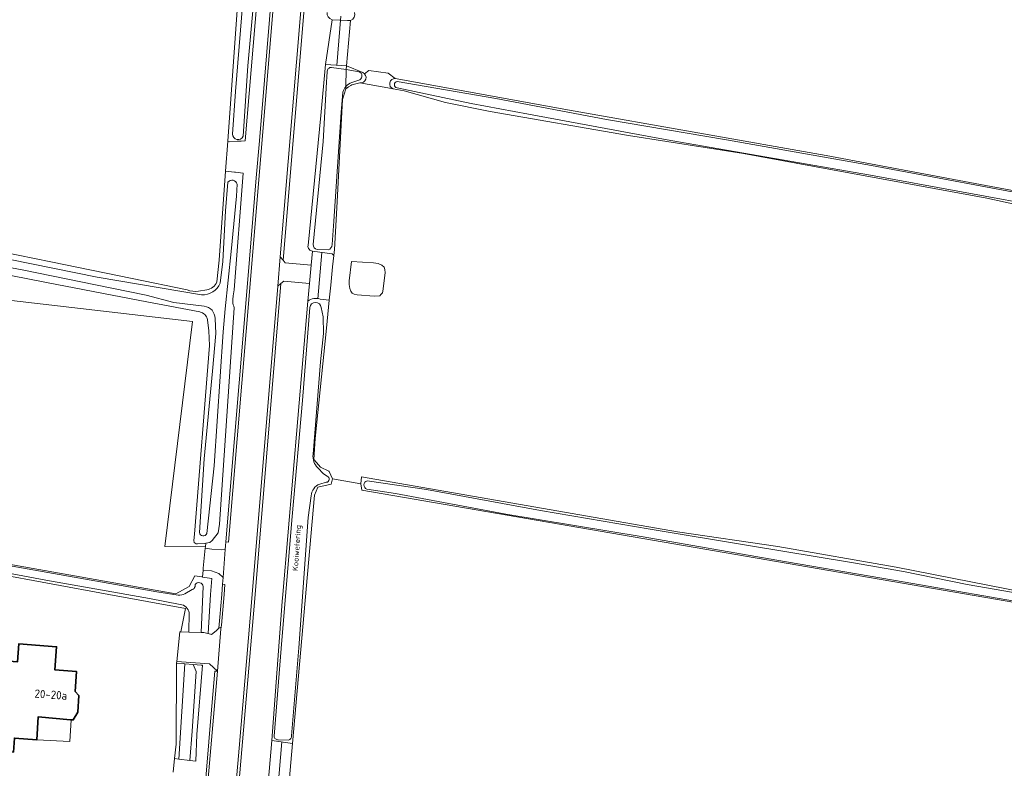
# Model space of a CAD drawing. Header units: metres. Extents: x 149984 to 156489, y 469398 to 478068.
# Tile 697 of 854: x 155307 to 155467, y 471972 to 472093. Entities that reach past the tile are written whole.
import ezdxf
from ezdxf.enums import TextEntityAlignment as Align

# ---------------------------------------------------------------- set-up
doc = ezdxf.new("R2010")
doc.units = ezdxf.units.M
doc.header["$LTSCALE"] = 0.75
for name, color, linetype, lineweight in [('B-WE-GR-GRAS-GV', 252, 'Continuous', 13), ('B-WE-KW-KUNSTWERK_DUIKER-G', 6, 'Continuous', 18), ('B-WE-OG-BEBOUWING-GV', 6, 'Continuous', 35), ('B-WE-OG-BEBOUWING-T18', 1, 'Continuous', 18), ('B-WE-OG-BEBOUWING_LUIFEL-GV', 6, 'Continuous', 18), ('B-WE-OG-TERREIN_ERF-GV', 252, 'Continuous', 18), ('B-WE-OG-TERREIN_OEVER-GV', 252, 'Continuous', 18), ('B-WE-OG-TOPOGRAFIE-T18', 7, 'Continuous', 18), ('B-WE-OG-WATER-GV', 252, 'Continuous', 18), ('B-WE-OG-WATER_SLOOT-GV', 252, 'Continuous', 18), ('B-WE-OG-WEG-GV', 252, 'Continuous', 18), ('B-WE-VH-GESLOTENVERHARDING_ASFALT-GV', 252, 'Continuous', 18), ('B-WE-VH-GESLOTENVERHARDING_BETON-GV', 252, 'Continuous', 18), ('B-WE-VH-ONVERHARD-GV', 252, 'Continuous', 18), ('B-WE-VH-OPENVERHARDING-GV', 252, 'Continuous', 18), ('B-WE-VH-OPENVERHARDING_STRAATBAKSTEEN-GV', 252, 'Continuous', 18)]:
    doc.layers.add(name, color=color, linetype=linetype, lineweight=lineweight)
doc.styles.add('NLCS-ISO-M500-T18', font='NLCS-ISO.ttf', dxfattribs={"height": 0.9})
doc.styles.add('NLCS-ISO-M750-T18', font='NLCS-ISO.ttf', dxfattribs={"height": 1.35})

msp = doc.modelspace()

# ---------------------------------------------------------------- linework, layer by layer
at = {"layer": 'B-WE-GR-GRAS-GV', "flags": 128}
for points in [[(154870.304, 472135.034), (154878.746, 472133.479), (155040.274, 472103.581), (155053.887, 472101.067), (155128.38, 472087.309), (155143.754, 472084.581), (155218.603, 472071.302), (155265.699, 472062.835), (155265.831, 472064.026), (155270.329, 472063.365), (155270.538, 472061.802), (155270.594, 472061.38), (155301.381, 472056.145), (155312.036, 472053.951), (155325.244, 472051.253), (155334.163, 472049.406)], [(155338.997, 472050.721), (155339.385, 472054.236), (155340.423, 472068.692), (155340.773, 472073.56), (155342.957, 472103.978), (155340.312, 472105.83), (155278.928, 472117.472)], [(155360.705, 472093.171), (155360.04, 472085.761), (155362.73, 472084.691), (155362.974, 472084.513), (155363.696, 472085.02), (155366.818, 472084.597), (155367.979, 472083.737)], [(155367.979, 472083.737), (155396.271, 472078.618), (155437.949, 472071.242), (155462.119, 472066.705), (155510.436, 472057.672), (155541.644, 472052.206), (155564.543, 472047.878), (155566.098, 472047.868)], [(155478.893, 472061.046), (155464.037, 472064.332), (155424.496, 472071.535), (155405.813, 472074.479), (155383.391, 472078.389), (155376.104, 472079.862), (155369.426, 472081.709), (155367.611, 472082.046), (155366.761, 472082.204), (155362.197, 472083.025), (155360.91, 472082.714), (155360.774, 472082.621), (155360.395, 472082.362), (155359.94, 472082.05), (155359.427, 472080.307), (155358.457, 472062.745), (155358.085, 472055.998), (155357.983, 472054.993), (155357.8, 472053.179), (155357.498, 472050.189), (155357.252, 472047.755), (155356.793, 472043.212), (155354.983, 472025.299), (155354.752, 472021.919), (155355.172, 472021.426), (155355.817, 472020.669), (155357.206, 472020.021), (155357.239, 472019.948), (155357.796, 472018.729), (155362.36, 472017.959), (155362.484, 472019.095), (155413.794, 472010.127), (155430.096, 472007.779), (155449.316, 472004.42), (155473.279, 471999.731)], [(155311.361, 472050.612), (155296.68, 472053.462)], [(155285.119, 472050.083), (155335.063, 472044.287), (155330.538, 472007.774), (155337.151, 472007.728), (155337.208, 472008.304), (155336.92, 472008.27), (155335.86, 472008.21), (155335.62, 472008.22), (155335.31, 472008.44), (155335.27, 472008.74), (155335.355, 472009.785), (155337.83, 472040.41), (155337.71, 472042.8), (155337.469, 472044.583)], [(155336.247, 472045.844), (155326.507, 472047.717), (155311.361, 472050.612)], [(155336.023, 472049.201), (155337.36, 472049.449)], [(155470.487, 471998.357), (155362.525, 472016.914), (155362.36, 472017.959), (155357.796, 472018.729), (155357.576, 472017.904), (155355.41, 472017.423), (155354.846, 472016.089), (155351.302, 471975.813), (155350.645, 471968.358), (155350.264, 471964.022), (155349.867, 471959.512), (155350.032, 471958.919), (155350.257, 471958.112), (155353.636, 471956.721), (155364.408, 471954.914), (155364.079, 471953.901), (155367.783, 471953.041), (155367.676, 471954.44), (155444.694, 471941.112), (155639.406, 471906.286), (155717.723, 471891.734), (155757.484, 471885.442), (155760.944, 471884.663), (155771.211, 471881.94)]]:
    msp.add_lwpolyline(points, dxfattribs=at)
at = {"layer": 'B-WE-GR-GRAS-GV'}
for points in [[(155361.356, 472094.46, -0.4128165), (155360.705, 472093.171)], [(155337.36, 472049.449, 0.2627659), (155338.997, 472050.721)], [(155334.163, 472049.406, 0.1014474), (155336.023, 472049.201)], [(155337.469, 472044.583, 0.3088817), (155336.247, 472045.844)]]:
    msp.add_lwpolyline(points, format="xyb", dxfattribs=at)
at = {"layer": 'B-WE-GR-GRAS-GV', "flags": 128}
msp.add_lwpolyline([(155360.86, 472054.056), (155364.441, 472053.837), (155365.216, 472053.692), (155365.778, 472053.453), (155366.158, 472053.102), (155366.299, 472052.75), (155366.341, 472052.216), (155365.974, 472049.237), (155365.878, 472048.96), (155365.646, 472048.651), (155365.458, 472048.474), (155364.564, 472048.429), (155361.765, 472048.627), (155361.321, 472048.733), (155360.973, 472048.909), (155360.757, 472049.226), (155360.591, 472049.63), (155360.468, 472050.273), (155360.464, 472050.888)], close=True, dxfattribs=at)
at = {"layer": 'B-WE-KW-KUNSTWERK_DUIKER-G', "flags": 128}
for points in [[(155359.144, 472093.826), (155358.502, 472085.866)], [(155356.031, 472055.509), (155355.416, 472047.962)], [(155349.534, 471976.055), (155348.909, 471968.436)]]:
    msp.add_lwpolyline(points, dxfattribs=at)
at = {"layer": 'B-WE-OG-BEBOUWING-GV', "flags": 128}
msp.add_lwpolyline([(155298.114, 471974.939), (155305.975, 471974.401), (155306.131, 471976.669), (155309.761, 471976.403), (155309.967, 471980.1), (155315.238, 471979.661), (155315.684, 471979.629), (155316.436, 471980.873), (155316.592, 471983.572), (155315.999, 471984.235), (155316.239, 471987.483), (155312.715, 471987.745), (155312.976, 471991.512), (155306.848, 471991.954), (155306.639, 471989.062), (155302.281, 471989.376), (155302.146, 471987.501), (155297.178, 471987.859), (155297.174, 471987.799), (155291.681, 471988.146), (155291.484, 471985.09), (155291.323, 471982.581), (155296.806, 471982.228), (155298.616, 471982.1)], close=True, dxfattribs=at)
at = {"layer": 'B-WE-OG-BEBOUWING_LUIFEL-GV', "flags": 128}
msp.add_lwpolyline([(155315.33, 471979.653), (155309.967, 471980.099), (155309.761, 471976.402), (155315.132, 471976.103)], close=True, dxfattribs=at)
at = {"layer": 'B-WE-OG-TERREIN_ERF-GV', "flags": 128}
for points in [[(155293.594, 472006.978), (155332.345, 472000.115), (155334.49, 472001.29), (155335.44, 472003.02), (155336.586, 472002.832), (155336.664, 472002.819), (155336.773, 472003.918), (155336.806, 472004.245), (155337.128, 472007.494), (155337.151, 472007.728), (155330.538, 472007.774), (155335.063, 472044.287), (155285.119, 472050.083)], [(155332.97, 471993.916), (155333.133, 471993.905), (155333.92, 471997.71), (155321.469, 472000), (155293.314, 472005.179)], [(155331.921, 471971.145), (155332.143, 471973.341), (155332.382, 471975.707), (155332.475, 471988.848), (155332.521, 471989.098), (155332.97, 471993.916)]]:
    msp.add_lwpolyline(points, dxfattribs=at)
msp.add_lwpolyline([(155298.114, 471974.939), (155298.616, 471982.1), (155296.806, 471982.228), (155291.323, 471982.581), (155291.484, 471985.09), (155291.681, 471988.146), (155297.174, 471987.799), (155297.178, 471987.859), (155302.146, 471987.501), (155302.281, 471989.376), (155306.639, 471989.062), (155306.848, 471991.954), (155312.976, 471991.512), (155312.715, 471987.745), (155316.239, 471987.483), (155315.999, 471984.235), (155316.592, 471983.572), (155316.436, 471980.873), (155315.684, 471979.629), (155315.238, 471979.661), (155309.967, 471980.1), (155309.761, 471976.403), (155306.131, 471976.669), (155305.975, 471974.401)], close=True, dxfattribs=at)
at = {"layer": 'B-WE-OG-TERREIN_OEVER-GV', "flags": 128}
for points in [[(155343.108, 472105.798), (155342.957, 472103.978), (155340.773, 472073.56), (155341.06, 472073.47), (155342.284, 472073.538), (155342.94, 472073.574), (155343.58, 472073.61), (155348.42, 472130.63), (155347.661, 472130.686), (155347.214, 472130.719), (155345.813, 472130.821), (155344.173, 472112.5), (155343.563, 472110.238), (155343.448, 472109.915), (155343.355, 472108.79)], [(155347.77, 472129.939), (155347.62, 472128.049), (155347.612, 472127.571), (155345.986, 472109.106), (155344.902, 472095.317), (155344.01, 472085.792), (155343.255, 472074.366)], [(155368.294, 472083.249), (155384.289, 472080.508), (155402.251, 472077.077), (155421.742, 472073.751), (155445.292, 472069.607), (155474.793, 472064.088), (155491.249, 472060.912), (155513.204, 472056.895), (155524.826, 472054.982), (155565.65, 472047.35), (155567.477, 472047.383), (155573.337, 472054.944), (155578.8, 472060.963), (155585.468, 472066.334), (155590.746, 472070.594), (155598.981, 472077.347), (155603.393, 472081.093), (155612.611, 472089.485), (155617.632, 472094.653), (155621.658, 472099.053), (155627.873, 472106.582), (155632.423, 472112.445), (155641.375, 472124.245), (155642.835, 472127.045)], [(155341.554, 472074.72), (155342.033, 472081.596), (155343.201, 472096.252), (155343.435, 472099.326), (155343.881, 472099.487), (155343.965, 472104.217)], [(155357.699, 472093.276), (155357.72, 472093.275), (155360.189, 472093.137)], [(155357.638, 472085.544), (155359.988, 472085.183), (155360.04, 472085.761), (155356.65, 472085.991), (155355.903, 472077.715), (155353.802, 472056.637)], [(155354.638, 472056.809), (155356.261, 472073.517), (155356.797, 472083.162), (155356.861, 472083.982), (155356.906, 472084.793)], [(155359.946, 472082.444), (155359.94, 472082.05), (155360.395, 472082.362), (155360.774, 472082.621), (155360.91, 472082.714), (155362.197, 472083.025), (155362.5, 472083.029), (155362.801, 472083.145), (155363.04, 472083.361), (155363.18, 472083.629), (155363.222, 472083.929), (155363.152, 472084.244), (155362.974, 472084.513), (155362.73, 472084.691), (155360.04, 472085.761), (155359.988, 472085.183), (155362.098, 472084.805)], [(155362.233, 472083.524), (155360.924, 472083.066)], [(155566.098, 472047.868), (155564.543, 472047.878), (155541.644, 472052.206), (155510.436, 472057.672), (155462.119, 472066.705), (155437.949, 472071.242), (155396.271, 472078.618), (155367.979, 472083.737)], [(155354.547, 472055.711), (155357.72, 472055.28), (155357.983, 472054.993), (155358.085, 472055.998), (155358.457, 472062.745), (155359.427, 472080.307), (155359.94, 472082.05), (155359.946, 472082.444)], [(155367.611, 472082.046), (155369.426, 472081.709), (155376.104, 472079.862), (155383.391, 472078.389), (155405.813, 472074.479), (155424.496, 472071.535), (155464.037, 472064.332), (155478.893, 472061.046), (155503.752, 472056.281), (155533.351, 472051.128), (155557.111, 472046.626), (155576.463, 472042.781), (155599.527, 472038.979), (155621.563, 472034.703), (155707.231, 472019.815), (155712.354, 472018.96), (155742.069, 472014.002), (155777.104, 472007.776), (155786.664, 472005.797)], [(155786.894, 472006.224), (155766.221, 472010.032), (155743.621, 472013.934), (155719.87, 472018.059), (155698.175, 472021.662), (155675.079, 472025.617), (155653.753, 472029.31), (155632.352, 472033.202), (155611.646, 472036.836), (155581.401, 472042.497), (155576.385, 472043.47), (155542.965, 472049.955), (155485.676, 472060.391), (155474.668, 472062.615), (155445.109, 472068.068), (155412.706, 472073.683), (155408.879, 472074.38), (155389.624, 472077.957), (155380.304, 472079.688), (155368.268, 472082.216)], [(155359.461, 472081.535), (155359.185, 472078.277), (155358.013, 472060.573), (155357.714, 472056.774)], [(155337.469, 472044.583), (155337.71, 472042.8), (155337.83, 472040.41), (155335.355, 472009.785), (155335.27, 472008.74), (155335.31, 472008.44), (155335.62, 472008.22), (155335.86, 472008.21), (155336.92, 472008.27), (155337.208, 472008.304), (155337.52, 472008.34), (155337.85, 472008.44), (155338.24, 472008.74), (155339.21, 472009.99), (155339.44, 472011.39), (155341.82, 472046.51), (155341.76, 472046.79), (155341.67, 472047), (155341.62, 472047.24), (155341.58, 472047.84), (155341.63, 472048.44), (155341.8, 472049.43), (155343.3, 472068.38), (155342.044, 472068.516), (155341.846, 472068.538), (155340.423, 472068.692), (155339.385, 472054.236), (155338.997, 472050.721)], [(155342.282, 472066.562), (155342.191, 472064.655), (155341.344, 472055.643), (155340.328, 472046.326), (155340.043, 472042.64), (155338.544, 472020.89), (155337.353, 472009.881)], [(155339.548, 472050.524), (155339.946, 472054.013), (155340.416, 472062.227), (155340.811, 472066.888)], [(155334.163, 472049.406), (155325.244, 472051.253), (155312.036, 472053.951), (155301.381, 472056.145), (155270.594, 472061.38), (155270.286, 472060.47), (155282.731, 472058.319), (155301.678, 472055.11), (155319.568, 472051.487), (155336.516, 472048.635)], [(155336.939, 472046.761), (155332.036, 472047.357), (155327.523, 472048.583), (155319.297, 472050.225), (155307.405, 472052.659), (155298.969, 472054.25), (155286.129, 472056.522), (155269.915, 472059.374), (155269.875, 472059.2), (155269.786, 472058.813), (155269.694, 472058.313), (155281.985, 472056.038), (155285.933, 472055.346), (155296.68, 472053.462), (155311.361, 472050.612), (155326.507, 472047.717), (155336.247, 472045.844)], [(155357.055, 472055.898), (155355.309, 472055.967)], [(155337.36, 472049.449), (155336.023, 472049.201)], [(155347.92, 471976.28), (155351.29, 471975.81), (155351.302, 471975.813), (155354.846, 472016.089), (155355.41, 472017.423), (155357.576, 472017.904), (155357.796, 472018.729), (155357.239, 472019.948), (155357.206, 472020.021), (155355.817, 472020.669), (155355.172, 472021.426), (155354.752, 472021.919), (155354.983, 472025.299), (155356.793, 472043.212), (155357.252, 472047.755), (155355.766, 472047.94)], [(155353.782, 472047.577), (155349.711, 472000), (155349.61, 471998.82), (155347.92, 471976.28)], [(155348.285, 471976.963), (155349.53, 471992.578), (155351.203, 472012.639), (155352.895, 472031.448), (155354.074, 472046.565)], [(155355.96, 472046.561), (155356.27, 472045.045), (155356.301, 472042.342), (155355.823, 472037.746), (155354.629, 472022.736)], [(155336.187, 472010.035), (155336.953, 472021.992), (155338.313, 472036.21), (155338.814, 472042.36), (155338.701, 472044.761)], [(155355.408, 472020.529), (155356.324, 472019.574), (155356.892, 472019.167)], [(155356.777, 472018.193), (155355.709, 472017.91)], [(155634.093, 471971.311), (155581.864, 471981.312), (155538.864, 471988.704), (155512.457, 471993.119), (155481.435, 471998.305), (155473.279, 471999.731), (155449.316, 472004.42), (155430.096, 472007.779), (155413.794, 472010.127), (155362.484, 472019.095), (155362.36, 472017.959), (155362.525, 472016.914), (155470.487, 471998.357), (155502.732, 471992.452), (155525.644, 471988.825), (155597.668, 471975.906), (155599.302, 471975.605), (155624.614, 471970.456)], [(155363.397, 472018.446), (155373.035, 472017.016), (155391.566, 472013.636), (155409.369, 472010.591), (155425.3, 472007.907), (155442.065, 472005.186), (155450.486, 472003.714), (155460.831, 472001.63), (155477.09, 471998.814), (155490.914, 471996.36), (155507.131, 471993.673), (155522.09, 471991.202), (155536.673, 471988.463), (155556.565, 471984.903), (155571.509, 471982.468), (155585.919, 471979.987), (155603.82, 471976.546), (155628.871, 471971.748), (155655.625, 471966.694), (155683.289, 471961.873), (155709.65, 471957.086), (155734.463, 471952.781), (155760.596, 471947.966), (155781.087, 471944.247)], [(155788.106, 471940.967), (155781.275, 471942.658), (155770.537, 471944.793), (155750.705, 471948.441), (155731.83, 471951.814), (155712.172, 471955.306), (155690.124, 471959.266), (155668.053, 471963.175), (155647.795, 471966.665), (155611.447, 471973.366), (155599.004, 471975.957), (155580.437, 471979.261), (155562.219, 471982.493), (155542.766, 471985.983), (155522.305, 471989.776), (155502.38, 471992.875), (155483.262, 471996.161), (155472.229, 471998.257), (155450.421, 472002.017), (155429.929, 472005.546), (155408.23, 472009.32), (155385.938, 472013.003), (155368.014, 472016.371), (155363.349, 472017.07)], [(155354.304, 472015.999), (155353.849, 472012.492), (155352.331, 471991.321), (155351.124, 471977.043)], [(155338.209, 472002.566), (155336.664, 472002.819), (155336.586, 472002.832), (155335.44, 472003.02), (155334.49, 472001.29), (155332.345, 472000.115), (155293.594, 472006.978), (155293.554, 472006.72), (155302.343, 472005.195), (155329.242, 472000.424), (155332.737, 471999.869)], [(155293.387, 472005.647), (155293.314, 472005.179), (155321.469, 472000), (155333.92, 471997.71), (155333.133, 471993.905), (155334.448, 471993.871), (155334.507, 471996.991)], [(155333.044, 471998.375), (155328.086, 471999.309), (155311.257, 472002.328), (155293.387, 472005.647)], [(155336.779, 472001.274), (155336.476, 471993.82), (155336.901, 471993.809), (155337.512, 471993.656), (155337.585, 471993.638), (155337.984, 472000), (155338.209, 472002.566)], [(155333.813, 472000.111), (155335.018, 472000.783)], [(155335.456, 472001.285), (155335.473, 472001.619)], [(155350.632, 471976.361), (155348.982, 471976.414)]]:
    msp.add_lwpolyline(points, dxfattribs=at)
at = {"layer": 'B-WE-OG-TERREIN_OEVER-GV'}
for points in [[(155356.894, 472094.456, 0.348522), (155357.699, 472093.276)], [(155360.705, 472093.171, 0.4128165), (155361.356, 472094.46)], [(155360.189, 472093.137, 0.1278627), (155360.705, 472093.171)], [(155356.906, 472084.793, -0.4632198), (155357.638, 472085.544)], [(155362.098, 472084.805, -0.6222524), (155362.233, 472083.524)], [(155367.979, 472083.737, 0.8447461), (155367.611, 472082.046)], [(155368.268, 472082.216, -0.8924518), (155368.294, 472083.249)], [(155359.946, 472082.444, 0.1202971), (155359.461, 472081.535)], [(155360.924, 472083.066, 0.1369795), (155359.946, 472082.444)], [(155343.255, 472074.366, -0.8453538), (155341.554, 472074.72)], [(155340.811, 472066.888, -0.662588), (155342.282, 472066.562)], [(155353.802, 472056.637, 0.4395635), (155354.547, 472055.711)], [(155355.309, 472055.967, -0.3839563), (155354.638, 472056.809)], [(155357.714, 472056.774, -0.3367999), (155357.055, 472055.898)], [(155336.516, 472048.635, 0.3275883), (155339.548, 472050.524)], [(155338.997, 472050.721, -0.2627659), (155337.36, 472049.449)], [(155336.023, 472049.201, -0.1014474), (155334.163, 472049.406)], [(155355.766, 472047.94, 0.2494454), (155353.782, 472047.577)], [(155338.701, 472044.761, 0.3960615), (155336.939, 472046.761)], [(155354.074, 472046.565, -0.8833488), (155355.96, 472046.561)], [(155336.247, 472045.844, -0.3088817), (155337.469, 472044.583)], [(155354.629, 472022.736, 0.2356555), (155355.408, 472020.529)], [(155355.709, 472017.91, 0.285947), (155354.304, 472015.999)], [(155356.892, 472019.167, -0.8385176), (155356.777, 472018.193)], [(155363.349, 472017.07, -0.7006968), (155363.397, 472018.446)], [(155337.353, 472009.881, -0.8093097), (155336.187, 472010.035)], [(155335.473, 472001.619, -0.694563), (155336.779, 472001.274)], [(155332.737, 471999.869, 0.1325625), (155333.813, 472000.111)], [(155335.018, 472000.783, 0.2397711), (155335.456, 472001.285)], [(155334.507, 471996.991, 0.342525), (155333.044, 471998.375)], [(155348.982, 471976.414, -0.4169846), (155348.285, 471976.963)], [(155351.124, 471977.043, -0.3630041), (155350.632, 471976.361)]]:
    msp.add_lwpolyline(points, format="xyb", dxfattribs=at)
at = {"layer": 'B-WE-OG-TERREIN_OEVER-GV', "flags": 128}
for points in [[(155332.841, 471973.252), (155333.814, 471988.732), (155333.55, 471988.755), (155332.475, 471988.848), (155332.382, 471975.707), (155332.143, 471973.341)], [(155335.591, 471972.903), (155335.759, 471977.244), (155336.691, 471988.487), (155336.451, 471988.504), (155335.155, 471988.616), (155335.619, 471987.476), (155334.975, 471977.787), (155334.624, 471973.026)]]:
    msp.add_lwpolyline(points, close=True, dxfattribs=at)
at = {"layer": 'B-WE-OG-WATER-GV', "flags": 128}
for points in [[(155362.098, 472084.805), (155359.988, 472085.183), (155359.946, 472082.444)], [(155360.924, 472083.066), (155362.233, 472083.524)]]:
    msp.add_lwpolyline(points, dxfattribs=at)
at = {"layer": 'B-WE-OG-WATER-GV'}
for points in [[(155362.233, 472083.524, 0.6222524), (155362.098, 472084.805)], [(155359.946, 472082.444, -0.1369795), (155360.924, 472083.066)]]:
    msp.add_lwpolyline(points, format="xyb", dxfattribs=at)
at = {"layer": 'B-WE-OG-WATER-GV', "flags": 128}
msp.add_lwpolyline([(155332.841, 471973.252), (155334.624, 471973.026), (155334.975, 471977.787), (155335.619, 471987.476), (155335.155, 471988.616), (155333.814, 471988.732)], close=True, dxfattribs=at)
at = {"layer": 'B-WE-OG-WATER_SLOOT-GV', "flags": 128}
for points in [[(155343.255, 472074.366), (155344.01, 472085.792), (155344.902, 472095.317), (155345.986, 472109.106), (155347.612, 472127.571), (155347.62, 472128.049), (155347.77, 472129.939)], [(155343.965, 472104.217), (155343.881, 472099.487), (155343.435, 472099.326), (155343.201, 472096.252), (155342.033, 472081.596), (155341.554, 472074.72)], [(155356.906, 472084.793), (155356.861, 472083.982), (155356.797, 472083.162), (155356.261, 472073.517), (155354.638, 472056.809)], [(155359.946, 472082.444), (155359.988, 472085.183), (155357.638, 472085.544)], [(155702.085, 472022.727), (155697.002, 472023.547), (155675.065, 472026.993), (155651.49, 472030.889), (155625.774, 472035.607), (155598.622, 472041.089), (155576.669, 472045.205), (155573.085, 472045.877), (155572.267, 472046.039), (155565.65, 472047.35), (155524.826, 472054.982), (155513.204, 472056.895), (155491.249, 472060.912), (155474.793, 472064.088), (155445.292, 472069.607), (155421.742, 472073.751), (155402.251, 472077.077), (155384.289, 472080.508), (155368.294, 472083.249)], [(155368.268, 472082.216), (155380.304, 472079.688), (155389.624, 472077.957), (155408.879, 472074.38), (155412.706, 472073.683), (155445.109, 472068.068), (155474.668, 472062.615), (155485.676, 472060.391), (155542.965, 472049.955), (155576.385, 472043.47), (155581.401, 472042.497), (155611.646, 472036.836), (155632.352, 472033.202), (155653.753, 472029.31), (155675.079, 472025.617), (155698.175, 472021.662), (155719.87, 472018.059), (155743.621, 472013.934), (155766.221, 472010.032), (155786.894, 472006.224), (155801.483, 472003.385), (155802.572, 472004.988)], [(155357.714, 472056.774), (155358.013, 472060.573), (155359.185, 472078.277), (155359.461, 472081.535)], [(155340.811, 472066.888), (155340.416, 472062.227), (155339.946, 472054.013), (155339.548, 472050.524)], [(155342.191, 472064.655), (155342.282, 472066.562)], [(155337.353, 472009.881), (155338.544, 472020.89), (155340.043, 472042.64), (155340.328, 472046.326), (155341.344, 472055.643), (155342.191, 472064.655)], [(155336.516, 472048.635), (155319.568, 472051.487), (155301.678, 472055.11), (155282.731, 472058.319), (155270.286, 472060.47), (155269.915, 472059.374), (155286.129, 472056.522), (155298.969, 472054.25), (155307.405, 472052.659), (155319.297, 472050.225), (155327.523, 472048.583), (155332.036, 472047.357), (155336.939, 472046.761)], [(155355.309, 472055.967), (155357.055, 472055.898)], [(155354.074, 472046.565), (155352.895, 472031.448), (155351.203, 472012.639), (155349.53, 471992.578), (155348.285, 471976.963)], [(155354.629, 472022.736), (155355.823, 472037.746), (155356.301, 472042.342), (155356.27, 472045.045), (155355.96, 472046.561)], [(155338.701, 472044.761), (155338.814, 472042.36), (155338.313, 472036.21), (155336.953, 472021.992), (155336.187, 472010.035)], [(155356.892, 472019.167), (155356.324, 472019.574), (155355.408, 472020.529)], [(155355.709, 472017.91), (155356.777, 472018.193)], [(155781.087, 471944.247), (155760.596, 471947.966), (155734.463, 471952.781), (155709.65, 471957.086), (155683.289, 471961.873), (155655.625, 471966.694), (155628.871, 471971.748), (155603.82, 471976.546), (155585.919, 471979.987), (155571.509, 471982.468), (155556.565, 471984.903), (155536.673, 471988.463), (155522.09, 471991.202), (155507.131, 471993.673), (155490.914, 471996.36), (155477.09, 471998.814), (155460.831, 472001.63), (155450.486, 472003.714), (155442.065, 472005.186), (155425.3, 472007.907), (155409.369, 472010.591), (155391.566, 472013.636), (155373.035, 472017.016), (155363.397, 472018.446)], [(155363.349, 472017.07), (155368.014, 472016.371), (155385.938, 472013.003), (155408.23, 472009.32), (155429.929, 472005.546), (155450.421, 472002.017), (155472.229, 471998.257), (155483.262, 471996.161), (155502.38, 471992.875), (155522.305, 471989.776), (155542.766, 471985.983), (155562.219, 471982.493), (155580.437, 471979.261), (155599.004, 471975.957), (155611.447, 471973.366), (155647.795, 471966.665), (155668.053, 471963.175), (155690.124, 471959.266), (155712.172, 471955.306), (155731.83, 471951.814), (155750.705, 471948.441), (155770.537, 471944.793), (155781.275, 471942.658), (155788.106, 471940.967)], [(155351.124, 471977.043), (155352.331, 471991.321), (155353.849, 472012.492), (155354.304, 472015.999)], [(155332.737, 471999.869), (155329.242, 472000.424), (155302.343, 472005.195), (155293.554, 472006.72), (155293.387, 472005.647), (155311.257, 472002.328), (155328.086, 471999.309), (155333.044, 471998.375)], [(155335.018, 472000.783), (155333.813, 472000.111)], [(155334.507, 471996.991), (155334.448, 471993.871), (155336.476, 471993.82), (155336.779, 472001.274)], [(155335.473, 472001.619), (155335.456, 472001.285)], [(155348.982, 471976.414), (155350.632, 471976.361)]]:
    msp.add_lwpolyline(points, dxfattribs=at)
at = {"layer": 'B-WE-OG-WATER_SLOOT-GV'}
for points in [[(155357.638, 472085.544, 0.4632198), (155356.906, 472084.793)], [(155368.294, 472083.249, 0.8924518), (155368.268, 472082.216)], [(155359.461, 472081.535, -0.1202971), (155359.946, 472082.444)], [(155341.554, 472074.72, 0.8453538), (155343.255, 472074.366)], [(155342.282, 472066.562, 0.662588), (155340.811, 472066.888)], [(155354.638, 472056.809, 0.3839563), (155355.309, 472055.967)], [(155357.055, 472055.898, 0.3367999), (155357.714, 472056.774)], [(155339.548, 472050.524, -0.3275883), (155336.516, 472048.635)], [(155336.939, 472046.761, -0.3960615), (155338.701, 472044.761)], [(155355.96, 472046.561, 0.8833488), (155354.074, 472046.565)], [(155355.408, 472020.529, -0.2356555), (155354.629, 472022.736)], [(155354.304, 472015.999, -0.285947), (155355.709, 472017.91)], [(155356.777, 472018.193, 0.8385176), (155356.892, 472019.167)], [(155363.397, 472018.446, 0.7006968), (155363.349, 472017.07)], [(155336.187, 472010.035, 0.8093097), (155337.353, 472009.881)], [(155336.779, 472001.274, 0.694563), (155335.473, 472001.619)], [(155333.813, 472000.111, -0.1325625), (155332.737, 471999.869)], [(155335.456, 472001.285, -0.2397711), (155335.018, 472000.783)], [(155333.044, 471998.375, -0.342525), (155334.507, 471996.991)], [(155348.285, 471976.963, 0.4169846), (155348.982, 471976.414)], [(155350.632, 471976.361, 0.3630041), (155351.124, 471977.043)]]:
    msp.add_lwpolyline(points, format="xyb", dxfattribs=at)
at = {"layer": 'B-WE-OG-WEG-GV', "flags": 128}
for points in [[(155366.062, 472251.649), (155366.07, 472251.54), (155365.991, 472249.938), (155366.079, 472249.931), (155361.994, 472200.881), (155358.957, 472164.407), (155349.749, 472054.242), (155350.12, 472053.802), (155354.334, 472053.444), (155354.547, 472055.711)], [(155348.42, 472130.63), (155343.58, 472073.61), (155342.94, 472073.574), (155342.284, 472073.538), (155341.06, 472073.47), (155340.773, 472073.56), (155340.423, 472068.692), (155341.846, 472068.538), (155342.044, 472068.516), (155343.3, 472068.38), (155341.8, 472049.43), (155341.63, 472048.44), (155341.58, 472047.84), (155341.62, 472047.24), (155341.67, 472047), (155341.76, 472046.79), (155341.82, 472046.51), (155339.44, 472011.39), (155339.21, 472009.99), (155338.24, 472008.74), (155337.85, 472008.44), (155337.52, 472008.34), (155337.208, 472008.304), (155337.151, 472007.728), (155337.128, 472007.494), (155338.185, 472007.362), (155339.753, 472007.245), (155340.369, 472007.289), (155340.416, 472007.906), (155340.464, 472008.541), (155344.037, 472051.104), (155345.41, 472067.608), (155345.911, 472073.624), (155347.934, 472097.946)], [(155353.802, 472056.637), (155355.903, 472077.715), (155356.65, 472085.991), (155357.72, 472093.275), (155357.699, 472093.276)], [(155360.189, 472093.137), (155357.72, 472093.275), (155356.65, 472085.991), (155360.04, 472085.761), (155360.705, 472093.171)], [(155357.983, 472054.993), (155357.72, 472055.28), (155354.547, 472055.711), (155354.334, 472053.444), (155354.054, 472050.468), (155353.782, 472047.577)], [(155355.766, 472047.94), (155357.252, 472047.755), (155357.498, 472050.189), (155357.8, 472053.179), (155357.983, 472054.993)], [(155347.25, 471968.09), (155347.92, 471976.28), (155349.61, 471998.82), (155349.711, 472000), (155353.782, 472047.577), (155354.054, 472050.468), (155349.865, 472050.824), (155349.409, 472050.441), (155345.211, 472000), (155345.207, 471999.958), (155338.962, 471926.993)], [(155336.989, 471967.549), (155337.432, 471972.799), (155337.541, 471974.071), (155337.884, 471978.061), (155338.699, 471987.55), (155339.095, 471987.512), (155337.83, 471988.747), (155332.521, 471989.098), (155332.475, 471988.848), (155333.55, 471988.755), (155333.814, 471988.732), (155335.155, 471988.616), (155336.451, 471988.504), (155336.691, 471988.487), (155335.759, 471977.244), (155335.591, 471972.903), (155334.624, 471973.026), (155332.841, 471973.252), (155332.143, 471973.341), (155331.921, 471971.145)], [(155351.302, 471975.813), (155351.29, 471975.81), (155347.92, 471976.28), (155347.25, 471968.09)], [(155348.962, 471968.502), (155350.645, 471968.358), (155351.302, 471975.813)]]:
    msp.add_lwpolyline(points, dxfattribs=at)
at = {"layer": 'B-WE-OG-WEG-GV'}
for points in [[(155357.699, 472093.276, -0.348522), (155356.894, 472094.456)], [(155360.705, 472093.171, -0.1278627), (155360.189, 472093.137)], [(155354.547, 472055.711, -0.4395635), (155353.802, 472056.637)], [(155353.782, 472047.577, -0.2494454), (155355.766, 472047.94)]]:
    msp.add_lwpolyline(points, format="xyb", dxfattribs=at)
at = {"layer": 'B-WE-OG-WEG-GV', "flags": 128}
msp.add_lwpolyline([(155339.943, 472001.658), (155340.023, 472002.722), (155339.34, 472003.364), (155338.139, 472003.838), (155336.773, 472003.918), (155336.664, 472002.819), (155338.209, 472002.566), (155337.984, 472000), (155337.585, 471993.638), (155338.155, 471993.495), (155338.916, 471994.058), (155339.315, 471994.509), (155339.494, 471996.311), (155339.804, 472000)], close=True, dxfattribs=at)
at = {"layer": 'B-WE-VH-GESLOTENVERHARDING_ASFALT-GV', "flags": 128}
for points in [[(155338.57, 471928.598), (155342.62, 471975.02), (155344.709, 472000), (155348.89, 472050.004), (155349.29, 472054.786), (155358.459, 472164.449)], [(155348.337, 472097.892), (155344.44, 472051.05), (155340.867, 472008.487), (155340.464, 472008.541), (155340.416, 472007.906), (155340.369, 472007.289), (155340.081, 472003.488), (155340.023, 472002.722), (155339.943, 472001.658), (155340.317, 472001.616), (155340.182, 472000), (155339.767, 471995.024), (155339.686, 471994.697), (155339.664, 471994.426), (155339.095, 471987.512), (155335.881, 471950.213)]]:
    msp.add_lwpolyline(points, dxfattribs=at)
at = {"layer": 'B-WE-VH-GESLOTENVERHARDING_BETON-GV', "flags": 128}
for points in [[(155365.991, 472249.938), (155365.579, 472249.951), (155362.172, 472209.032), (155361.496, 472200.922), (155358.459, 472164.449), (155349.29, 472054.786), (155349.749, 472054.242), (155358.957, 472164.407), (155361.994, 472200.881), (155366.079, 472249.931)], [(155345.911, 472073.624), (155345.41, 472067.608), (155344.037, 472051.104), (155340.464, 472008.541), (155340.867, 472008.487), (155344.44, 472051.05), (155348.337, 472097.892), (155351.13, 472131.837), (155353.626, 472161.262), (155353.675, 472162.071), (155353.314, 472162.283), (155353.027, 472158.91), (155351.046, 472135.635), (155350.727, 472131.891), (155350.541, 472129.631), (155347.934, 472097.946)], [(155339.686, 471994.697), (155339.767, 471995.024), (155340.182, 472000), (155340.317, 472001.616), (155339.943, 472001.658), (155339.804, 472000), (155339.494, 471996.311), (155339.315, 471994.509)], [(155335.741, 471950.128), (155335.881, 471950.213), (155339.095, 471987.512), (155338.699, 471987.55), (155337.884, 471978.061), (155337.541, 471974.071), (155337.432, 471972.799), (155336.989, 471967.549), (155335.652, 471951.698), (155335.508, 471949.986)]]:
    msp.add_lwpolyline(points, close=True, dxfattribs=at)
msp.add_lwpolyline([(155338.962, 471926.993), (155345.207, 471999.958), (155345.211, 472000), (155349.409, 472050.441), (155348.89, 472050.004), (155344.709, 472000), (155342.62, 471975.02), (155338.57, 471928.598)], dxfattribs=at)
at = {"layer": 'B-WE-VH-ONVERHARD-GV', "flags": 128}
msp.add_lwpolyline([(155360.86, 472054.056), (155360.464, 472050.888), (155360.468, 472050.273), (155360.591, 472049.63), (155360.757, 472049.226), (155360.973, 472048.909), (155361.321, 472048.733), (155361.765, 472048.627), (155364.564, 472048.429), (155365.458, 472048.474), (155365.646, 472048.651), (155365.878, 472048.96), (155365.974, 472049.237), (155366.341, 472052.216), (155366.299, 472052.75), (155366.158, 472053.102), (155365.778, 472053.453), (155365.216, 472053.692), (155364.441, 472053.837)], close=True, dxfattribs=at)
at = {"layer": 'B-WE-VH-OPENVERHARDING-GV', "flags": 128}
msp.add_lwpolyline([(155367.979, 472083.737), (155366.818, 472084.597), (155363.696, 472085.02), (155362.974, 472084.513), (155363.152, 472084.244), (155363.222, 472083.929), (155363.18, 472083.629), (155363.04, 472083.361), (155362.801, 472083.145), (155362.5, 472083.029), (155362.197, 472083.025), (155366.761, 472082.204), (155367.611, 472082.046)], dxfattribs=at)
at = {"layer": 'B-WE-VH-OPENVERHARDING-GV'}
msp.add_lwpolyline([(155367.611, 472082.046, -0.8447461), (155367.979, 472083.737)], format="xyb", dxfattribs=at)
at = {"layer": 'B-WE-VH-OPENVERHARDING_STRAATBAKSTEEN-GV', "flags": 128}
for points in [[(155349.29, 472054.786), (155348.89, 472050.004), (155349.409, 472050.441), (155349.865, 472050.824), (155354.054, 472050.468), (155354.334, 472053.444), (155350.12, 472053.802), (155349.749, 472054.242)], [(155340.369, 472007.289), (155339.753, 472007.245), (155338.185, 472007.362), (155337.128, 472007.494), (155336.806, 472004.245), (155336.773, 472003.918), (155338.139, 472003.838), (155339.34, 472003.364), (155340.023, 472002.722), (155340.081, 472003.488)], [(155339.686, 471994.697), (155339.315, 471994.509), (155338.916, 471994.058), (155338.155, 471993.495), (155337.585, 471993.638), (155337.512, 471993.656), (155336.901, 471993.809), (155336.476, 471993.82), (155334.448, 471993.871), (155333.133, 471993.905), (155332.97, 471993.916), (155332.521, 471989.098), (155337.83, 471988.747), (155339.095, 471987.512), (155339.664, 471994.426)]]:
    msp.add_lwpolyline(points, close=True, dxfattribs=at)

# ---------------------------------------------------------------- texts
at = {"layer": 'B-WE-OG-BEBOUWING-T18', "style": 'NLCS-ISO-M750-T18'}
msp.add_text('20-20a', height=1.35, rotation=356, dxfattribs=at).set_placement((155312.052, 471983.734), align=Align.MIDDLE)
at = {"layer": 'B-WE-OG-TOPOGRAFIE-T18', "style": 'NLCS-ISO-M500-T18'}
msp.add_text('Kooiwetering', height=0.9, rotation=86, dxfattribs=at).set_placement((155352.1, 472007.532), align=Align.MIDDLE)

doc.saveas('drawing.dxf')
